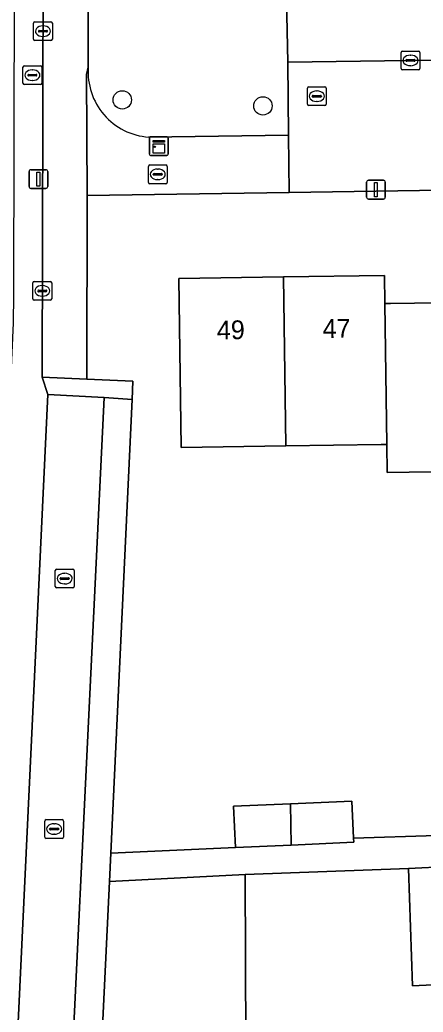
# Model space of a CAD drawing. Extents: x 157320 to 158835, y 386650 to 388491.
# Drawn here: x 158038.6 to 158060, y 387870.6 to 387923.4 of the extents above; entities that cross this region are included whole.
import ezdxf

# ---------------------------------------------------------------- set-up
doc = ezdxf.new("R2010")
doc.units = 0
for name, color, linetype in [('IMGEO_Boom', 7, 'Continuous'), ('IMGEO_Brandkraan', 7, 'Continuous'), ('IMGEO_Erf', 7, 'Continuous'), ('IMGEO_Fietspad_open', 7, 'Continuous'), ('IMGEO_Groenvoorziening', 7, 'Continuous'), ('IMGEO_Kast', 7, 'Continuous'), ('IMGEO_Kolk', 7, 'Continuous'), ('IMGEO_Lichtmast', 7, 'Continuous'), ('IMGEO_Pand', 7, 'Continuous'), ('IMGEO_Pand_nummerreeks', 7, 'Continuous'), ('IMGEO_Parkeervlak_open', 7, 'Continuous'), ('IMGEO_Rijbaan_lokaal_open', 7, 'Continuous'), ('IMGEO_Rioolput', 7, 'Continuous'), ('IMGEO_Voetpad_open', 7, 'Continuous')]:
    doc.layers.add(name, color=color, linetype=linetype)

msp = doc.modelspace()

# ---------------------------------------------------------------- linework, layer by layer
at = {"layer": 'IMGEO_Boom'}
for centre in [(158044.033, 387919.137), (158051.517, 387918.817)]:
    msp.add_circle(centre, 0.489, dxfattribs=at)
at = {"layer": 'IMGEO_Brandkraan'}
for p, q in [((158045.498, 387915.67), (158046.35, 387915.67)), ((158045.423, 387914.744), (158045.423, 387915.596)), ((158045.682, 387915.164), (158045.682, 387915.176)), ((158046.12, 387915.127), (158045.722, 387915.127)), ((158045.725, 387915.213), (158046.123, 387915.213)), ((158045.911, 387915.45), (158045.936, 387915.45)), ((158046.166, 387915.176), (158046.166, 387915.164)), ((158046.424, 387915.596), (158046.424, 387914.744)), ((158046.35, 387914.67), (158045.498, 387914.67)), ((158045.934, 387914.89), (158045.909, 387914.89))]:
    msp.add_line(p, q, dxfattribs=at)
for points in [[(158045.498, 387915.67), (158046.35, 387915.67)], [(158045.423, 387914.744), (158045.423, 387915.596)], [(158046.424, 387915.596), (158046.424, 387914.744)], [(158046.35, 387914.67), (158045.498, 387914.67)]]:
    msp.add_lwpolyline(points, dxfattribs=at)
for centre, radius, start, end in [((158045.5, 387915.594), 0.0765, 91.552, 178.448), ((158045.5, 387915.594), 0.0765, 91.552, 178.448), ((158046.348, 387915.594), 0.0765, 1.552, 88.448), ((158046.348, 387915.594), 0.0765, 1.552, 88.448), ((158045.722, 387915.173), 0.0403, 85.8775, 175.7526), ((158045.719, 387915.163), 0.0366, 178.938, 274.7102), ((158046.123, 387915.17), 0.043, 264.8664, 352.4533), ((158046.127, 387915.175), 0.0386, 1.7309, 96.639), ((158045.5, 387914.746), 0.0765, 181.552, 268.448), ((158045.5, 387914.746), 0.0765, 181.552, 268.448), ((158046.348, 387914.746), 0.0765, 271.552, 358.448), ((158046.348, 387914.746), 0.0765, 271.552, 358.448)]:
    msp.add_arc(centre, radius, start, end, dxfattribs=at)
for centre, major_axis, ratio, start_param, end_param in [((158045.91, 387915.17), (-0.387, 0.002), 0.722429, 4.712389, 7.853982), ((158045.935, 387915.17), (-0.39, 0.002), 0.717154, 1.570796, 4.712389)]:
    msp.add_ellipse(centre, major_axis=major_axis, ratio=ratio, start_param=start_param, end_param=end_param, dxfattribs=at)
at = {"layer": 'IMGEO_Erf'}
for points in [[(158072.541, 387914.513), (158052.916, 387914.211), (158042.167, 387914.045), (158042.141, 387904.257), (158044.603, 387904.154), (158044.558, 387903.19), (158043.42, 387879.034), (158050.054, 387879.328), (158049.957, 387881.526), (158052.983, 387881.66), (158056.251, 387881.805), (158056.339, 387879.821), (158060.753, 387879.975)], [(158062.829, 387899.365), (158058.13, 387899.295), (158058.11, 387900.794), (158057.807, 387900.789), (158052.729, 387900.713), (158047.16, 387900.63), (158047.04, 387909.63), (158052.609, 387909.709), (158057.99, 387909.786), (158058.01, 387908.287), (158058.313, 387908.292), (158063.388, 387908.37)], [(158105.922, 387879.396), (158096.509, 387879.396), (158093.553, 387879.396), (158076.179, 387879.03), (158076.751, 387872.795), (158076.94, 387870.739), (158068.303, 387870.323), (158068.19, 387872.383), (158059.471, 387871.963), (158059.267, 387878.22), (158050.574, 387877.893), (158050.656, 387855.368)]]:
    msp.add_lwpolyline(points, dxfattribs=at)
at = {"layer": 'IMGEO_Fietspad_open'}
msp.add_lwpolyline([(158042.358, 387988.085), (158042.328, 387991.217), (158042.769, 387992.764), (158039.988, 387992.792), (158039.985, 387991.425), (158039.984, 387991.218), (158039.768, 387904.371), (158042.141, 387904.257), (158042.167, 387914.045), (158042.131, 387920.484), (158042.227, 387920.879), (158042.252, 387933.349), (158042.309, 387962.147), (158042.314, 387964.571), (158042.336, 387975.842), (158042.34, 387977.89)], close=True, dxfattribs=at)
for points in [[(158042.227, 387920.879), (158042.131, 387920.484), (158042.167, 387914.045), (158052.916, 387914.211), (158052.872, 387917.25)], [(158052.872, 387917.25), (158045.437, 387917.154)]]:
    msp.add_lwpolyline(points, dxfattribs=at)
msp.add_arc((158045.685, 387920.613), 3.468, 175.6071, 265.8988, dxfattribs=at)
at = {"layer": 'IMGEO_Groenvoorziening'}
msp.add_lwpolyline([(158045.437, 387917.154), (158052.872, 387917.25), (158052.837, 387921.142), (158052.744, 387926.161), (158067.067, 387926.375), (158066.95, 387933.768), (158060.831, 387933.664), (158042.252, 387933.349), (158042.227, 387920.879)], dxfattribs=at)
msp.add_arc((158045.685, 387920.613), 3.468, 175.6071, 265.8988, dxfattribs=at)
at = {"layer": 'IMGEO_Kast'}
for p, q in [((158045.483, 387916.252), (158045.483, 387917.093)), ((158045.483, 387917.093), (158045.483, 387916.252)), ((158045.558, 387917.177), (158046.399, 387917.177)), ((158046.399, 387917.177), (158045.558, 387917.177)), ((158046.483, 387917.102), (158046.483, 387916.261)), ((158046.483, 387916.261), (158046.483, 387917.102)), ((158046.408, 387916.177), (158045.567, 387916.177)), ((158045.567, 387916.177), (158046.408, 387916.177))]:
    msp.add_line(p, q, dxfattribs=at)
for points in [[(158045.678, 387916.967), (158046.278, 387916.967), (158046.278, 387916.882), (158045.678, 387916.882), (158045.678, 387916.967)], [(158045.678, 387916.792), (158046.278, 387916.792), (158046.278, 387916.303), (158045.678, 387916.303), (158045.678, 387916.792)]]:
    msp.add_lwpolyline(points, dxfattribs=at)
msp.add_circle((158045.762, 387916.641), 0.0377, dxfattribs=at)
for centre, start, end in [((158045.561, 387917.099), 92.4484, 184.2845), ((158045.561, 387917.099), 92.4484, 184.2845), ((158046.405, 387917.099), 2.4484, 94.2845), ((158046.405, 387917.099), 2.4484, 94.2845), ((158045.561, 387916.255), 182.4484, 274.2845), ((158045.561, 387916.255), 182.4484, 274.2845), ((158046.405, 387916.255), 272.4484, 4.2845), ((158046.405, 387916.255), 272.4484, 4.2845)]:
    msp.add_arc(centre, 0.0779, start, end, dxfattribs=at)
at = {"layer": 'IMGEO_Kolk'}
for p, q in [((158039.314, 387922.369), (158039.314, 387923.221)), ((158039.389, 387923.295), (158040.241, 387923.295)), ((158039.802, 387923.075), (158039.827, 387923.075)), ((158040.315, 387923.221), (158040.315, 387922.369)), ((158039.573, 387922.789), (158039.573, 387922.801)), ((158040.011, 387922.752), (158039.613, 387922.752)), ((158039.616, 387922.838), (158040.014, 387922.838)), ((158039.825, 387922.515), (158039.8, 387922.515)), ((158040.057, 387922.801), (158040.057, 387922.789)), ((158040.241, 387922.295), (158039.389, 387922.295)), ((158058.871, 387920.811), (158058.871, 387921.663)), ((158058.946, 387921.737), (158059.798, 387921.737)), ((158059.359, 387921.517), (158059.384, 387921.517)), ((158059.872, 387921.663), (158059.872, 387920.811)), ((158059.13, 387921.231), (158059.13, 387921.243)), ((158059.568, 387921.194), (158059.17, 387921.194)), ((158059.173, 387921.28), (158059.571, 387921.28)), ((158059.382, 387920.957), (158059.357, 387920.957)), ((158059.614, 387921.243), (158059.614, 387921.231)), ((158059.798, 387920.737), (158058.946, 387920.737)), ((158039.279, 387908.54), (158039.279, 387909.392)), ((158039.354, 387909.466), (158040.206, 387909.466)), ((158040.28, 387909.392), (158040.28, 387908.54)), ((158039.538, 387908.96), (158039.538, 387908.972)), ((158039.976, 387908.923), (158039.578, 387908.923)), ((158039.581, 387909.009), (158039.979, 387909.009)), ((158039.767, 387909.246), (158039.792, 387909.246)), ((158040.022, 387908.972), (158040.022, 387908.96)), ((158040.206, 387908.466), (158039.354, 387908.466)), ((158039.79, 387908.686), (158039.765, 387908.686)), ((158040.471, 387893.222), (158040.471, 387894.074)), ((158040.546, 387894.148), (158041.398, 387894.148)), ((158041.472, 387894.074), (158041.472, 387893.222)), ((158040.73, 387893.642), (158040.73, 387893.654)), ((158041.168, 387893.605), (158040.77, 387893.605)), ((158040.773, 387893.691), (158041.171, 387893.691)), ((158040.959, 387893.928), (158040.984, 387893.928)), ((158041.214, 387893.654), (158041.214, 387893.642)), ((158041.398, 387893.148), (158040.546, 387893.148)), ((158040.982, 387893.368), (158040.957, 387893.368)), ((158039.984, 387880.815), (158040.836, 387880.815)), ((158039.909, 387879.889), (158039.909, 387880.741)), ((158040.168, 387880.309), (158040.168, 387880.321)), ((158040.606, 387880.272), (158040.208, 387880.272)), ((158040.211, 387880.358), (158040.609, 387880.358)), ((158040.397, 387880.595), (158040.422, 387880.595)), ((158040.652, 387880.321), (158040.652, 387880.309)), ((158040.91, 387880.741), (158040.91, 387879.889)), ((158040.836, 387879.815), (158039.984, 387879.815)), ((158040.42, 387880.035), (158040.395, 387880.035))]:
    msp.add_line(p, q, dxfattribs=at)
for points in [[(158039.314, 387922.369), (158039.314, 387923.221)], [(158039.389, 387923.295), (158040.241, 387923.295)], [(158040.315, 387923.221), (158040.315, 387922.369)], [(158040.241, 387922.295), (158039.389, 387922.295)], [(158058.871, 387920.811), (158058.871, 387921.663)], [(158058.946, 387921.737), (158059.798, 387921.737)], [(158059.872, 387921.663), (158059.872, 387920.811)], [(158059.798, 387920.737), (158058.946, 387920.737)], [(158039.279, 387908.54), (158039.279, 387909.392)], [(158039.354, 387909.466), (158040.206, 387909.466)], [(158040.28, 387909.392), (158040.28, 387908.54)], [(158040.206, 387908.466), (158039.354, 387908.466)], [(158040.471, 387893.222), (158040.471, 387894.074)], [(158040.546, 387894.148), (158041.398, 387894.148)], [(158041.472, 387894.074), (158041.472, 387893.222)], [(158041.398, 387893.148), (158040.546, 387893.148)], [(158039.984, 387880.815), (158040.836, 387880.815)], [(158039.909, 387879.889), (158039.909, 387880.741)], [(158040.91, 387880.741), (158040.91, 387879.889)], [(158040.836, 387879.815), (158039.984, 387879.815)]]:
    msp.add_lwpolyline(points, dxfattribs=at)
for centre, radius, start, end in [((158039.391, 387923.219), 0.0765, 91.552, 178.448), ((158039.391, 387923.219), 0.0765, 91.552, 178.448), ((158040.239, 387923.219), 0.0765, 1.552, 88.448), ((158040.239, 387923.219), 0.0765, 1.552, 88.448), ((158039.613, 387922.798), 0.0403, 85.8775, 175.7526), ((158039.61, 387922.788), 0.0366, 178.938, 274.7102), ((158040.014, 387922.795), 0.043, 264.8664, 352.4533), ((158040.018, 387922.8), 0.0386, 1.7309, 96.639), ((158039.391, 387922.371), 0.0765, 181.552, 268.448), ((158039.391, 387922.371), 0.0765, 181.552, 268.448), ((158040.239, 387922.371), 0.0765, 271.552, 358.448), ((158040.239, 387922.371), 0.0765, 271.552, 358.448), ((158058.948, 387921.661), 0.0765, 91.552, 178.448), ((158058.948, 387921.661), 0.0765, 91.552, 178.448), ((158059.796, 387921.661), 0.0765, 1.552, 88.448), ((158059.796, 387921.661), 0.0765, 1.552, 88.448), ((158059.17, 387921.24), 0.0403, 85.8775, 175.7526), ((158059.167, 387921.23), 0.0366, 178.938, 274.7102), ((158059.571, 387921.237), 0.043, 264.8664, 352.4533), ((158059.575, 387921.242), 0.0386, 1.7309, 96.639), ((158058.948, 387920.813), 0.0765, 181.552, 268.448), ((158058.948, 387920.813), 0.0765, 181.552, 268.448), ((158059.796, 387920.813), 0.0765, 271.552, 358.448), ((158059.796, 387920.813), 0.0765, 271.552, 358.448), ((158039.356, 387909.39), 0.0765, 91.552, 178.448), ((158039.356, 387909.39), 0.0765, 91.552, 178.448), ((158040.204, 387909.39), 0.0765, 1.552, 88.448), ((158040.204, 387909.39), 0.0765, 1.552, 88.448), ((158039.578, 387908.969), 0.0403, 85.8775, 175.7526), ((158039.575, 387908.959), 0.0366, 178.938, 274.7102), ((158039.979, 387908.966), 0.043, 264.8664, 352.4533), ((158039.983, 387908.971), 0.0386, 1.7309, 96.639), ((158039.356, 387908.542), 0.0765, 181.552, 268.448), ((158039.356, 387908.542), 0.0765, 181.552, 268.448), ((158040.204, 387908.542), 0.0765, 271.552, 358.448), ((158040.204, 387908.542), 0.0765, 271.552, 358.448), ((158040.548, 387894.072), 0.0765, 91.552, 178.448), ((158040.548, 387894.072), 0.0765, 91.552, 178.448), ((158041.396, 387894.072), 0.0765, 1.552, 88.448), ((158041.396, 387894.072), 0.0765, 1.552, 88.448), ((158040.77, 387893.651), 0.0403, 85.8775, 175.7526), ((158040.767, 387893.641), 0.0366, 178.938, 274.7102), ((158041.171, 387893.648), 0.043, 264.8664, 352.4533), ((158041.175, 387893.653), 0.0386, 1.7309, 96.639), ((158040.548, 387893.224), 0.0765, 181.552, 268.448), ((158040.548, 387893.224), 0.0765, 181.552, 268.448), ((158041.396, 387893.224), 0.0765, 271.552, 358.448), ((158041.396, 387893.224), 0.0765, 271.552, 358.448), ((158039.986, 387880.739), 0.0765, 91.552, 178.448), ((158039.986, 387880.739), 0.0765, 91.552, 178.448), ((158040.834, 387880.739), 0.0765, 1.552, 88.448), ((158040.834, 387880.739), 0.0765, 1.552, 88.448), ((158040.208, 387880.318), 0.0403, 85.8775, 175.7526), ((158040.205, 387880.308), 0.0366, 178.938, 274.7102), ((158040.609, 387880.315), 0.043, 264.8664, 352.4533), ((158040.613, 387880.32), 0.0386, 1.7309, 96.639), ((158039.986, 387879.891), 0.0765, 181.552, 268.448), ((158039.986, 387879.891), 0.0765, 181.552, 268.448), ((158040.834, 387879.891), 0.0765, 271.552, 358.448), ((158040.834, 387879.891), 0.0765, 271.552, 358.448)]:
    msp.add_arc(centre, radius, start, end, dxfattribs=at)
for centre, major_axis, ratio, start_param, end_param in [((158039.801, 387922.795), (-0.387, 0.002), 0.722429, 4.712389, 7.853982), ((158039.826, 387922.795), (-0.39, 0.002), 0.717154, 1.570796, 4.712389), ((158059.358, 387921.237), (-0.387, 0.002), 0.722429, 4.712389, 7.853982), ((158059.383, 387921.237), (-0.39, 0.002), 0.717154, 1.570796, 4.712389), ((158039.766, 387908.966), (-0.387, 0.002), 0.722429, 4.712389, 7.853982), ((158039.791, 387908.966), (-0.39, 0.002), 0.717154, 1.570796, 4.712389), ((158040.958, 387893.648), (-0.387, 0.002), 0.722429, 4.712389, 7.853982), ((158040.983, 387893.648), (-0.39, 0.002), 0.717154, 1.570796, 4.712389), ((158040.396, 387880.315), (-0.387, 0.002), 0.722429, 4.712389, 7.853982), ((158040.421, 387880.315), (-0.39, 0.002), 0.717154, 1.570796, 4.712389)]:
    msp.add_ellipse(centre, major_axis=major_axis, ratio=ratio, start_param=start_param, end_param=end_param, dxfattribs=at)
at = {"layer": 'IMGEO_Lichtmast'}
for p, q in [((158039.076, 387914.519), (158039.076, 387915.319)), ((158039.076, 387915.319), (158039.076, 387914.519)), ((158039.176, 387915.419), (158039.966, 387915.419)), ((158039.966, 387915.419), (158039.176, 387915.419)), ((158040.066, 387915.319), (158040.066, 387914.519)), ((158040.066, 387914.519), (158040.066, 387915.319)), ((158057.035, 387913.956), (158057.035, 387914.756)), ((158057.035, 387914.756), (158057.035, 387913.956)), ((158057.135, 387914.856), (158057.925, 387914.856)), ((158057.925, 387914.856), (158057.135, 387914.856)), ((158058.025, 387914.756), (158058.025, 387913.956)), ((158058.025, 387913.956), (158058.025, 387914.756)), ((158039.966, 387914.419), (158039.176, 387914.419)), ((158039.176, 387914.419), (158039.966, 387914.419)), ((158057.925, 387913.856), (158057.135, 387913.856)), ((158057.135, 387913.856), (158057.925, 387913.856))]:
    msp.add_line(p, q, dxfattribs=at)
for points in [[(158039.496, 387915.294), (158039.646, 387915.294), (158039.646, 387914.544), (158039.496, 387914.544), (158039.496, 387915.294)], [(158057.455, 387914.731), (158057.605, 387914.731), (158057.605, 387913.981), (158057.455, 387913.981), (158057.455, 387914.731)]]:
    msp.add_lwpolyline(points, dxfattribs=at)
for centre, start, end in [((158039.176, 387915.319), 90, 180), ((158039.176, 387915.319), 90, 180), ((158039.966, 387915.319), 0, 90), ((158039.966, 387915.319), 360, 90), ((158057.135, 387914.756), 90, 180), ((158057.135, 387914.756), 90, 180), ((158057.925, 387914.756), 0, 90), ((158057.925, 387914.756), 360, 90), ((158039.176, 387914.519), 180, 270), ((158039.176, 387914.519), 180, 270), ((158039.966, 387914.519), 270, 0), ((158039.966, 387914.519), 270, 0), ((158057.135, 387913.956), 180, 270), ((158057.135, 387913.956), 180, 270), ((158057.925, 387913.956), 270, 0), ((158057.925, 387913.956), 270, 0)]:
    msp.add_arc(centre, 0.1, start, end, dxfattribs=at)
at = {"layer": 'IMGEO_Pand'}
for points in [[(158052.729, 387900.713), (158052.609, 387909.709), (158047.04, 387909.63), (158047.16, 387900.63)], [(158058.01, 387908.287), (158057.99, 387909.786), (158052.609, 387909.709), (158052.729, 387900.713), (158057.807, 387900.789), (158058.11, 387900.794)], [(158063.388, 387908.37), (158058.313, 387908.292), (158058.01, 387908.287), (158058.11, 387900.794), (158058.13, 387899.295), (158062.829, 387899.365), (158063.528, 387899.375)], [(158052.983, 387881.66), (158049.957, 387881.526), (158050.054, 387879.328), (158053.013, 387879.459)], [(158056.251, 387881.805), (158052.983, 387881.66), (158053.013, 387879.459), (158056.348, 387879.607), (158056.339, 387879.821)], [(158068.19, 387872.383), (158067.846, 387878.631), (158059.267, 387878.22), (158059.471, 387871.963)], [(158043.348, 387877.515), (158042.292, 387855.397), (158050.656, 387855.368), (158050.574, 387877.893)]]:
    msp.add_lwpolyline(points, close=True, dxfattribs=at)
at = {"layer": 'IMGEO_Parkeervlak_open'}
msp.add_lwpolyline([(158052.837, 387921.142), (158067.003, 387921.333), (158066.909, 387921.639), (158067.045, 387921.646), (158067.125, 387923.149), (158067.067, 387926.375), (158052.744, 387926.161)], close=True, dxfattribs=at)
at = {"layer": 'IMGEO_Rijbaan_lokaal_open'}
msp.add_lwpolyline([(158067.003, 387921.333), (158052.837, 387921.142), (158052.872, 387917.25), (158052.916, 387914.211), (158072.541, 387914.513), (158072.463, 387917.866)], dxfattribs=at)
msp.add_lwpolyline([(158039.466, 387828.75), (158043.063, 387903.287), (158040.08, 387903.443), (158036.52, 387828.715)], close=True, dxfattribs=at)
at = {"layer": 'IMGEO_Rioolput'}
for p, q in [((158038.827, 387920.951), (158039.679, 387920.951)), ((158038.752, 387920.025), (158038.752, 387920.877)), ((158039.011, 387920.445), (158039.011, 387920.457)), ((158039.449, 387920.408), (158039.051, 387920.408)), ((158039.054, 387920.494), (158039.452, 387920.494)), ((158039.24, 387920.731), (158039.265, 387920.731)), ((158039.495, 387920.457), (158039.495, 387920.445)), ((158039.753, 387920.877), (158039.753, 387920.025)), ((158039.679, 387919.951), (158038.827, 387919.951)), ((158039.263, 387920.171), (158039.238, 387920.171)), ((158053.885, 387918.903), (158053.885, 387919.755)), ((158053.96, 387919.829), (158054.812, 387919.829)), ((158054.144, 387919.323), (158054.144, 387919.335)), ((158054.187, 387919.372), (158054.585, 387919.372)), ((158054.373, 387919.609), (158054.398, 387919.609)), ((158054.628, 387919.335), (158054.628, 387919.323)), ((158054.886, 387919.755), (158054.886, 387918.903)), ((158054.812, 387918.829), (158053.96, 387918.829)), ((158054.582, 387919.286), (158054.184, 387919.286)), ((158054.396, 387919.049), (158054.371, 387919.049))]:
    msp.add_line(p, q, dxfattribs=at)
for points in [[(158038.827, 387920.951), (158039.679, 387920.951)], [(158038.752, 387920.025), (158038.752, 387920.877)], [(158039.753, 387920.877), (158039.753, 387920.025)], [(158039.679, 387919.951), (158038.827, 387919.951)], [(158053.885, 387918.903), (158053.885, 387919.755)], [(158053.96, 387919.829), (158054.812, 387919.829)], [(158054.886, 387919.755), (158054.886, 387918.903)], [(158054.812, 387918.829), (158053.96, 387918.829)]]:
    msp.add_lwpolyline(points, dxfattribs=at)
for centre, radius, start, end in [((158038.829, 387920.875), 0.0765, 91.552, 178.448), ((158038.829, 387920.875), 0.0765, 91.552, 178.448), ((158039.677, 387920.875), 0.0765, 1.552, 88.448), ((158039.677, 387920.875), 0.0765, 1.552, 88.448), ((158039.051, 387920.454), 0.0403, 85.8775, 175.7526), ((158039.048, 387920.444), 0.0366, 178.938, 274.7102), ((158039.452, 387920.451), 0.043, 264.8664, 352.4533), ((158039.456, 387920.456), 0.0386, 1.7309, 96.639), ((158038.829, 387920.027), 0.0765, 181.552, 268.448), ((158038.829, 387920.027), 0.0765, 181.552, 268.448), ((158039.677, 387920.027), 0.0765, 271.552, 358.448), ((158039.677, 387920.027), 0.0765, 271.552, 358.448), ((158053.962, 387919.753), 0.0765, 91.552, 178.448), ((158053.962, 387919.753), 0.0765, 91.552, 178.448), ((158054.184, 387919.332), 0.0403, 85.8775, 175.7526), ((158054.181, 387919.322), 0.0366, 178.938, 274.7102), ((158054.585, 387919.329), 0.043, 264.8664, 352.4533), ((158054.589, 387919.334), 0.0386, 1.7309, 96.639), ((158054.81, 387919.753), 0.0765, 1.552, 88.448), ((158054.81, 387919.753), 0.0765, 1.552, 88.448), ((158053.962, 387918.905), 0.0765, 181.552, 268.448), ((158053.962, 387918.905), 0.0765, 181.552, 268.448), ((158054.81, 387918.905), 0.0765, 271.552, 358.448), ((158054.81, 387918.905), 0.0765, 271.552, 358.448)]:
    msp.add_arc(centre, radius, start, end, dxfattribs=at)
for centre, major_axis, ratio, start_param, end_param in [((158039.239, 387920.451), (-0.387, 0.002), 0.722429, 4.712389, 7.853982), ((158039.264, 387920.451), (-0.39, 0.002), 0.717154, 1.570796, 4.712389), ((158054.372, 387919.329), (-0.387, 0.002), 0.722429, 4.712389, 7.853982), ((158054.397, 387919.329), (-0.39, 0.002), 0.717154, 1.570796, 4.712389)]:
    msp.add_ellipse(centre, major_axis=major_axis, ratio=ratio, start_param=start_param, end_param=end_param, dxfattribs=at)
at = {"layer": 'IMGEO_Voetpad_open'}
for points in [[(158039.984, 387991.218), (158039.985, 387991.425), (158038.419, 387991.429), (158038.243, 387908.735), (158038.235, 387907.262), (158038.103, 387904.471), (158037.367, 387888.914), (158037.071, 387882.67), (158036.059, 387860.538), (158035.458, 387847.871), (158035.089, 387840.19), (158035.52, 387833.989), (158035.22, 387828.561), (158036.52, 387828.715), (158040.08, 387903.443), (158039.768, 387904.371)], [(158044.603, 387904.154), (158042.141, 387904.257), (158039.768, 387904.371), (158040.08, 387903.443), (158043.063, 387903.287), (158044.558, 387903.19)], [(158044.558, 387903.19), (158043.063, 387903.287), (158039.466, 387828.75), (158040.997, 387828.8), (158041.943, 387848.225), (158042.292, 387855.397), (158043.348, 387877.515), (158043.42, 387879.034)], [(158093.553, 387880.643), (158078.096, 387880.643), (158074.786, 387880.575), (158071.675, 387880.511), (158067.135, 387880.199), (158063.99, 387880.088), (158060.753, 387879.975), (158056.339, 387879.821), (158056.348, 387879.607), (158053.013, 387879.459), (158050.054, 387879.328), (158043.42, 387879.034), (158043.348, 387877.515), (158050.574, 387877.893), (158059.267, 387878.22), (158067.846, 387878.631), (158076.179, 387879.03), (158093.553, 387879.396)]]:
    msp.add_lwpolyline(points, close=True, dxfattribs=at)

# ---------------------------------------------------------------- texts
at = {"layer": 'IMGEO_Pand_nummerreeks'}
for s, rotation, p in [('49', 0.8148, (158049.073, 387906.379)), ('47', 0.8136, (158054.699, 387906.458))]:
    msp.add_text(s, height=1, rotation=rotation, dxfattribs=at).set_placement(p)

doc.saveas('drawing.dxf')
